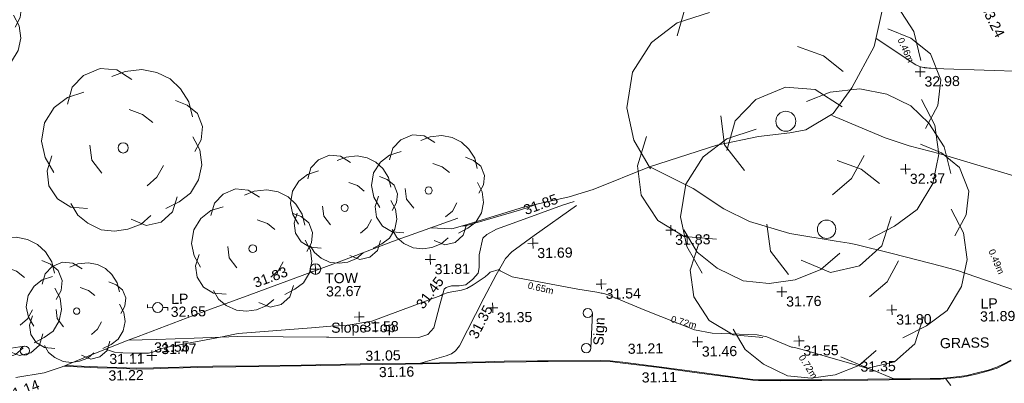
# Model space of a CAD drawing. Header units: millimetres. Extents: x -287732 to 520720, y -103372 to 287754.
# Tile 370 of 380: x 360209 to 396715, y 199056 to 212553. Entities that reach past the tile are written whole.
import ezdxf

# ---------------------------------------------------------------- set-up
doc = ezdxf.new("R2010")
doc.units = ezdxf.units.MM
doc.linetypes.add('IMPORT-UG_ELEC_QLB2 _2_', pattern=[2500, 1500, -300, 0, -50, 150, -300, 0, -200])
doc.linetypes.add('IMPORT-UG_ELEC_STREET LIGHTING_QLB2 _2_', pattern=[2700, 1500, -300, 0, -250, 150, -300, 0, -200])
for name, color, linetype, lineweight, true_color in [('00_TOPO_FURN_LAMP_POST', 7, 'Continuous', 9, 0x666666), ('00_TOPO_FURN_SIGN', 7, 'Continuous', 9, 0x666666), ('00_TOPO_KERB_BOTTOM', 1, 'Continuous', 9, 0xff0000), ('00_TOPO_KERB_TOP', 7, 'Continuous', 9, 0xa500a5), ('00_TOPO_LEVEL_SPOT', 7, 'Continuous', 9, 0x666666), ('00_TOPO_TOP_OF_WALL', 7, 'Continuous', 9, 0x666666), ('00_TOPO_TREE', 7, 'Continuous', 9, 0x666666), ('00_TOPO_VEGETATION', 7, 'Continuous', 9, 0x52a552), ('00_TOPO_WALL', 7, 'Continuous', 9, 0x7c00a5), ('00_UAV_SLOPE_BOTTOM', 30, 'Continuous', 9, 0xff7f00), ('00_UAV_SLOPE_TOP', 40, 'Continuous', 9, 0xffbf00), ('01_DTM_CONTOUR_MJR', 7, 'Continuous', 9, 0x7f3f00), ('01_DTM_CONTOUR_MNR', 7, 'Continuous', 9, 0xa5a552), ('12333-PUM-2D-U-0001-C01 - Rev2_REVIT IMPORT_dwg', 7, 'Continuous', 9, 0x767676), ('PUM-ELECTRIC-QLB2', 1, 'IMPORT-UG_ELEC_QLB2 _2_', 9, 0xff0000)]:
    doc.layers.add(name, color=color, linetype=linetype, lineweight=lineweight, true_color=true_color)
doc.layers.add('00_TOPO_SURVEY_TEXT', color=7, linetype='Continuous', lineweight=9)
doc.styles.add('Arial_1', font='arial.ttf', dxfattribs={"height": 250})
doc.styles.add('Swis721 Lt BT_2', font='swissl.ttf', dxfattribs={"height": 375})

# ---------------------------------------------------------------- blocks, each defined once
blk = doc.blocks.new('12333-PUM-2D-U-0001-C01 - Rev2_REVIT IMPORT_dwg_CONIFEROUS_TREE_2-2077543-Site Location Plan Proposed')
at = {"layer": '00_TOPO_TREE', "color": 254, "true_color": 0xcccccc, "flags": 128}
for points in [[(534291956, 725756339), (534292287, 725757443), (534293060, 725758215), (534294164, 725758657), (534295268, 725758547), (534296261, 725757884)], [(534294937, 725758105), (534295820, 725758436), (534296924, 725758547), (534297917, 725758326), (534298801, 725757884), (534299463, 725757222), (534300015, 725756339), (534300236, 725755345)], [(534290962, 725751812), (534290410, 725752806), (534290189, 725753910), (534290410, 725755124), (534291072, 725756118), (534291956, 725756780), (534293060, 725757111)], [(534299132, 725756449), (534299905, 725756118), (534300567, 725755566), (534300898, 725754682), (534300788, 725753799), (534300346, 725753026)], [(534296041, 725755897), (534296924, 725755566), (534297586, 725755014)], [(534300236, 725754020), (534300677, 725753137), (534300788, 725752143), (534300567, 725751150), (534300015, 725750266), (534299242, 725749714), (534298359, 725749273)], [(534294164, 725751702), (534293501, 725752585), (534293391, 725753578)], [(534293170, 725749383), (534292066, 725749493), (534291183, 725750046), (534290631, 725750929), (534290520, 725751922), (534290852, 725752916)], [(534298249, 725752143), (534297807, 725751370), (534297145, 725750818)], [(534299132, 725750046), (534298801, 725749052), (534298028, 725748389), (534297034, 725748169), (534296041, 725748610)], [(534297365, 725748831), (534296703, 725748279), (534295820, 725747948), (534294937, 725747837), (534294053, 725747948), (534293170, 725748389), (534292508, 725748941), (534292066, 725749714)]]:
    blk.add_lwpolyline(points, dxfattribs=at)
at = {"layer": '00_TOPO_TREE', "color": 254, "true_color": 0xcccccc}
blk.add_circle((534295599, 725753358), 341, dxfattribs=at)
blk = doc.blocks.new('12333-PUM-2D-U-0001-C01 - Rev2_REVIT IMPORT_dwg_CONIFEROUS_TREE_2-2077544-Site Location Plan Proposed')
at = {"layer": '00_TOPO_TREE', "color": 254, "true_color": 0xcccccc, "flags": 128}
for points in [[(534290192, 725760636), (534290553, 725761838), (534291394, 725762679), (534292596, 725763160), (534293797, 725763040), (534294879, 725762318)], [(534293437, 725762559), (534294398, 725762919), (534295600, 725763040), (534296682, 725762799), (534297643, 725762318), (534298364, 725761597), (534298965, 725760636), (534299205, 725759554)], [(534289110, 725755709), (534288510, 725756790), (534288269, 725757992), (534288510, 725759314), (534289231, 725760396), (534290192, 725761117), (534291394, 725761477)], [(534298004, 725760756), (534298845, 725760396), (534299566, 725759795), (534299926, 725758833), (534299806, 725757872), (534299326, 725757031)], [(534294639, 725760155), (534295600, 725759795), (534296321, 725759194)], [(534299205, 725758112), (534299686, 725757151), (534299806, 725756069), (534299566, 725754988), (534298965, 725754026), (534298124, 725753425), (534297162, 725752945)], [(534292596, 725755588), (534291875, 725756550), (534291754, 725757632)], [(534291514, 725753065), (534290312, 725753185), (534289351, 725753786), (534288750, 725754747), (534288630, 725755829), (534288990, 725756910)], [(534297042, 725756069), (534296561, 725755228), (534295840, 725754627)], [(534298004, 725753786), (534297643, 725752704), (534296802, 725751983), (534295720, 725751743), (534294639, 725752223)], [(534296081, 725752464), (534295360, 725751863), (534294398, 725751502), (534293437, 725751382), (534292475, 725751502), (534291514, 725751983), (534290793, 725752584), (534290312, 725753425)]]:
    blk.add_lwpolyline(points, dxfattribs=at)
at = {"layer": '00_TOPO_TREE', "color": 254, "true_color": 0xcccccc}
blk.add_circle((534294158, 725757391), 371, dxfattribs=at)
blk = doc.blocks.new('12333-PUM-2D-U-0001-C01 - Rev2_REVIT IMPORT_dwg_CONIFEROUS_TREE_2-2077545-Site Location Plan Proposed')
at = {"layer": '00_TOPO_TREE', "color": 254, "true_color": 0xcccccc, "flags": 128}
for points in [[(534279447, 725756220), (534279576, 725756652), (534279879, 725756955), (534280311, 725757128), (534280744, 725757085), (534281133, 725756825)], [(534280614, 725756912), (534280960, 725757041), (534281392, 725757085), (534281781, 725756998), (534282127, 725756825), (534282387, 725756566), (534282603, 725756220), (534282689, 725755831)], [(534279057, 725754447), (534278841, 725754836), (534278755, 725755269), (534278841, 725755744), (534279101, 725756133), (534279447, 725756393), (534279879, 725756522)], [(534282257, 725756263), (534282560, 725756133), (534282819, 725755917), (534282949, 725755571), (534282905, 725755225), (534282732, 725754923)], [(534281046, 725756047), (534281392, 725755917), (534281652, 725755701)], [(534280311, 725754404), (534280052, 725754750), (534280009, 725755139)], [(534282689, 725755312), (534282862, 725754966), (534282905, 725754577), (534282819, 725754188), (534282603, 725753842), (534282300, 725753626), (534281954, 725753453)], [(534279922, 725753496), (534279490, 725753539), (534279144, 725753755), (534278928, 725754101), (534278885, 725754490), (534279014, 725754880)], [(534281911, 725754577), (534281738, 725754274), (534281479, 725754058)], [(534282257, 725753755), (534282127, 725753366), (534281825, 725753107), (534281435, 725753020), (534281046, 725753193)], [(534281565, 725753280), (534281306, 725753064), (534280960, 725752934), (534280614, 725752891), (534280268, 725752934), (534279922, 725753107), (534279663, 725753323), (534279490, 725753626)]]:
    blk.add_lwpolyline(points, dxfattribs=at)
at = {"layer": '00_TOPO_TREE', "color": 254, "true_color": 0xcccccc}
blk.add_circle((534280873, 725755052), 133, dxfattribs=at)
blk = doc.blocks.new('12333-PUM-2D-U-0001-C01 - Rev2_REVIT IMPORT_dwg_CONIFEROUS_TREE_2-2077546-Site Location Plan Proposed')
at = {"layer": '00_TOPO_TREE', "color": 254, "true_color": 0xcccccc, "flags": 128}
for points in [[(534276397, 725755565), (534276520, 725755974), (534276807, 725756261), (534277217, 725756425), (534277627, 725756384), (534277996, 725756138)], [(534277504, 725756220), (534277832, 725756343), (534278242, 725756384), (534278610, 725756302), (534278938, 725756138), (534279184, 725755893), (534279389, 725755565), (534279471, 725755196)], [(534276029, 725753884), (534275824, 725754253), (534275742, 725754663), (534275824, 725755114), (534276070, 725755483), (534276397, 725755729), (534276807, 725755852)], [(534279061, 725755606), (534279348, 725755483), (534279594, 725755278), (534279717, 725754950), (534279676, 725754622), (534279512, 725754335)], [(534277914, 725755401), (534278242, 725755278), (534278487, 725755073)], [(534277217, 725753843), (534276971, 725754171), (534276930, 725754540)], [(534279471, 725754704), (534279635, 725754376), (534279676, 725754007), (534279594, 725753638), (534279389, 725753311), (534279102, 725753106), (534278774, 725752942)], [(534276848, 725752983), (534276438, 725753024), (534276111, 725753229), (534275906, 725753557), (534275865, 725753925), (534275988, 725754294)], [(534278733, 725754007), (534278569, 725753720), (534278324, 725753516)], [(534278406, 725752778), (534278160, 725752573), (534277832, 725752450), (534277504, 725752409), (534277176, 725752450), (534276848, 725752614), (534276602, 725752819), (534276438, 725753106)], [(534279061, 725753229), (534278938, 725752860), (534278651, 725752614), (534278283, 725752532), (534277914, 725752696)]]:
    blk.add_lwpolyline(points, dxfattribs=at)
at = {"layer": '00_TOPO_TREE', "color": 254, "true_color": 0xcccccc}
blk.add_circle((534277750, 725754458), 126, dxfattribs=at)
blk = doc.blocks.new('12333-PUM-2D-U-0001-C01 - Rev2_REVIT IMPORT_dwg_CONIFEROUS_TREE_2-2077547-Site Location Plan Proposed')
at = {"layer": '00_TOPO_TREE', "color": 254, "true_color": 0xcccccc, "flags": 128}
for points in [[(534272786, 725754259), (534272926, 725754723), (534273250, 725755048), (534273714, 725755233), (534274178, 725755187), (534274595, 725754908)], [(534274039, 725755001), (534274410, 725755140), (534274874, 725755187), (534275291, 725755094), (534275662, 725754908), (534275941, 725754630), (534276173, 725754259), (534276265, 725753842)], [(534272369, 725752357), (534272137, 725752775), (534272044, 725753239), (534272137, 725753749), (534272415, 725754166), (534272786, 725754445), (534273250, 725754584)], [(534274503, 725754074), (534274874, 725753934), (534275152, 725753702)], [(534275801, 725754305), (534276126, 725754166), (534276405, 725753934), (534276544, 725753563), (534276497, 725753192), (534276312, 725752867)], [(534276265, 725753285), (534276451, 725752914), (534276497, 725752496), (534276405, 725752079), (534276173, 725751708), (534275848, 725751476), (534275477, 725751290)], [(534273714, 725752311), (534273436, 725752682), (534273389, 725753099)], [(534273297, 725751337), (534272833, 725751383), (534272462, 725751615), (534272230, 725751986), (534272183, 725752404), (534272323, 725752821)], [(534275430, 725752496), (534275245, 725752172), (534274967, 725751940)], [(534275059, 725751105), (534274781, 725750873), (534274410, 725750734), (534274039, 725750687), (534273668, 725750734), (534273297, 725750919), (534273018, 725751151), (534272833, 725751476)], [(534275801, 725751615), (534275662, 725751198), (534275338, 725750919), (534274920, 725750826), (534274503, 725751012)]]:
    blk.add_lwpolyline(points, dxfattribs=at)
at = {"layer": '00_TOPO_TREE', "color": 254, "true_color": 0xcccccc}
blk.add_circle((534274317, 725753007), 143, dxfattribs=at)
blk = doc.blocks.new('12333-PUM-2D-U-0001-C01 - Rev2_REVIT IMPORT_dwg_CONIFEROUS_TREE_2-2077548-Site Location Plan Proposed')
at = {"layer": '00_TOPO_TREE', "color": 254, "true_color": 0xcccccc, "flags": 128}
for points in [[(534263444, 725752652), (534263584, 725753120), (534263912, 725753447), (534264379, 725753634), (534264847, 725753587), (534265268, 725753307)], [(534264707, 725753400), (534265081, 725753541), (534265548, 725753587), (534265969, 725753494), (534266343, 725753307), (534266624, 725753026), (534266857, 725752652), (534266951, 725752231)], [(534263023, 725750735), (534262790, 725751156), (534262696, 725751624), (534262790, 725752138), (534263070, 725752559), (534263444, 725752839), (534263912, 725752979)], [(534266483, 725752699), (534266811, 725752559), (534267091, 725752325), (534267231, 725751951), (534267185, 725751577), (534266998, 725751250)], [(534265174, 725752465), (534265548, 725752325), (534265829, 725752091)], [(534264379, 725750688), (534264099, 725751063), (534264052, 725751483)], [(534266951, 725751670), (534267138, 725751296), (534267185, 725750875), (534267091, 725750455), (534266857, 725750081), (534266530, 725749847), (534266156, 725749660)], [(534263958, 725749707), (534263491, 725749753), (534263117, 725749987), (534262883, 725750361), (534262836, 725750782), (534262977, 725751203)], [(534266109, 725750875), (534265922, 725750548), (534265642, 725750314)], [(534266483, 725749987), (534266343, 725749566), (534266016, 725749286), (534265595, 725749192), (534265174, 725749379)], [(534265735, 725749473), (534265455, 725749239), (534265081, 725749099), (534264707, 725749052), (534264333, 725749099), (534263958, 725749286), (534263678, 725749520), (534263491, 725749847)]]:
    blk.add_lwpolyline(points, dxfattribs=at)
at = {"layer": '00_TOPO_TREE', "color": 254, "true_color": 0xcccccc}
blk.add_circle((534264987, 725751390), 144, dxfattribs=at)
blk = doc.blocks.new('12333-PUM-2D-U-0001-C01 - Rev2_REVIT IMPORT_dwg_CONIFEROUS_TREE_2-2077549-Site Location Plan Proposed')
at = {"layer": '00_TOPO_TREE', "color": 254, "true_color": 0xcccccc, "flags": 128}
for points in [[(534266490, 725751832), (534266604, 725752212), (534266871, 725752478), (534267251, 725752631), (534267631, 725752592), (534267974, 725752364)], [(534267517, 725752440), (534267822, 725752554), (534268202, 725752592), (534268544, 725752516), (534268849, 725752364), (534269077, 725752136), (534269267, 725751832), (534269343, 725751489)], [(534266148, 725750272), (534265957, 725750614), (534265881, 725750995), (534265957, 725751413), (534266186, 725751755), (534266490, 725751984), (534266871, 725752098)], [(534268963, 725751870), (534269229, 725751755), (534269457, 725751565), (534269572, 725751261), (534269534, 725750957), (534269381, 725750690)], [(534267898, 725751679), (534268202, 725751565), (534268430, 725751375)], [(534267251, 725750234), (534267023, 725750538), (534266985, 725750880)], [(534269343, 725751033), (534269496, 725750728), (534269534, 725750386), (534269457, 725750044), (534269267, 725749739), (534269001, 725749549), (534268697, 725749397)], [(534266909, 725749435), (534266528, 725749473), (534266224, 725749663), (534266034, 725749967), (534265995, 725750310), (534266110, 725750652)], [(534268659, 725750386), (534268506, 725750120), (534268278, 725749929)], [(534268963, 725749663), (534268849, 725749321), (534268582, 725749092), (534268240, 725749016), (534267898, 725749169)], [(534268354, 725749245), (534268126, 725749054), (534267822, 725748940), (534267517, 725748902), (534267213, 725748940), (534266909, 725749092), (534266680, 725749283), (534266528, 725749549)]]:
    blk.add_lwpolyline(points, dxfattribs=at)
at = {"layer": '00_TOPO_TREE', "color": 254, "true_color": 0xcccccc}
blk.add_circle((534267746, 725750804), 117, dxfattribs=at)
blk = doc.blocks.new('12333-PUM-2D-U-0001-C01 - Rev2_REVIT IMPORT_dwg_CONIFEROUS_TREE_2-2077556-Site Location Plan Proposed')
at = {"layer": '00_TOPO_TREE', "color": 254, "true_color": 0xcccccc, "flags": 128}
for points in [[(534267542, 725758495), (534267727, 725759112), (534268159, 725759544), (534268775, 725759790), (534269392, 725759729), (534269947, 725759358)], [(534269207, 725759482), (534269701, 725759667), (534270317, 725759729), (534270872, 725759605), (534271366, 725759358), (534271736, 725758988), (534272044, 725758495), (534272167, 725757940)], [(534266987, 725755967), (534266679, 725756522), (534266555, 725757138), (534266679, 725757817), (534267049, 725758372), (534267542, 725758742), (534268159, 725758927)], [(534271551, 725758557), (534271982, 725758372), (534272352, 725758063), (534272537, 725757570), (534272476, 725757077), (534272229, 725756645)], [(534269824, 725758248), (534270317, 725758063), (534270687, 725757755)], [(534268775, 725755905), (534268405, 725756398), (534268344, 725756953)], [(534272167, 725757200), (534272414, 725756707), (534272476, 725756152), (534272352, 725755597), (534272044, 725755103), (534271612, 725754795), (534271119, 725754548)], [(534268220, 725754610), (534267604, 725754671), (534267110, 725754980), (534266802, 725755473), (534266740, 725756028), (534266925, 725756583)], [(534271057, 725756152), (534270811, 725755720), (534270441, 725755412)], [(534270564, 725754301), (534270194, 725753993), (534269701, 725753808), (534269207, 725753746), (534268714, 725753808), (534268220, 725754055), (534267850, 725754363), (534267604, 725754795)], [(534271551, 725754980), (534271366, 725754425), (534270934, 725754055), (534270379, 725753931), (534269824, 725754178)]]:
    blk.add_lwpolyline(points, dxfattribs=at)
at = {"layer": '00_TOPO_TREE', "color": 254, "true_color": 0xcccccc}
blk.add_circle((534269577, 725756830), 190, dxfattribs=at)
blk = doc.blocks.new('12333-PUM-2D-U-0001-C01 - Rev2_REVIT IMPORT_dwg_CONIFEROUS_TREE_2-2077557-Site Location Plan Proposed')
at = {"layer": '00_TOPO_TREE', "color": 254, "true_color": 0xcccccc, "flags": 128}
for points in [[(534261801, 725762896), (534261953, 725763401), (534262307, 725763756), (534262813, 725763958), (534263319, 725763907), (534263774, 725763604)], [(534263167, 725763705), (534263572, 725763857), (534264078, 725763907), (534264533, 725763806), (534264937, 725763604), (534265241, 725763300), (534265494, 725762896), (534265595, 725762440)], [(534261346, 725760822), (534261093, 725761277), (534260992, 725761783), (534261093, 725762339), (534261396, 725762794), (534261801, 725763098), (534262307, 725763250)], [(534265089, 725762946), (534265443, 725762794), (534265747, 725762541), (534265899, 725762137), (534265848, 725761732), (534265646, 725761378)], [(534263673, 725762693), (534264078, 725762541), (534264381, 725762289)], [(534265595, 725761833), (534265797, 725761429), (534265848, 725760973), (534265747, 725760518), (534265494, 725760113), (534265140, 725759860), (534264735, 725759658)], [(534262358, 725759709), (534261852, 725759759), (534261447, 725760012), (534261194, 725760417), (534261144, 725760872), (534261295, 725761327)], [(534262813, 725760771), (534262509, 725761176), (534262459, 725761631)], [(534264685, 725760973), (534264482, 725760619), (534264179, 725760366)], [(534264280, 725759456), (534263976, 725759203), (534263572, 725759051), (534263167, 725759000), (534262762, 725759051), (534262358, 725759253), (534262054, 725759506), (534261852, 725759860)], [(534265089, 725760012), (534264937, 725759557), (534264583, 725759253), (534264128, 725759152), (534263673, 725759355)]]:
    blk.add_lwpolyline(points, dxfattribs=at)
at = {"layer": '00_TOPO_TREE', "color": 254, "true_color": 0xcccccc}
blk.add_circle((534263470, 725761530), 156, dxfattribs=at)
blk = doc.blocks.new('12333-PUM-2D-U-0001-C01 - Rev2_REVIT IMPORT_dwg_MSL_Lamp_Post_SYM-2077199-Site Location Plan Proposed')
at = {"layer": '00_TOPO_FURN_LAMP_POST', "color": 254, "true_color": 0xcccccc, "flags": 128}
for points in [[(-500, 0), (-1000, 0), (-1000, 317)], [(500, 0), (1000, 0), (1000, -317)]]:
    blk.add_lwpolyline(points, dxfattribs=at)
at = {"layer": '00_TOPO_FURN_LAMP_POST', "color": 254, "true_color": 0xcccccc}
blk.add_circle((0, 0), 500, dxfattribs=at)
blk = doc.blocks.new('12333-PUM-2D-U-0001-C01 - Rev2_REVIT IMPORT_dwg_MM-2077200-Site Location Plan Proposed')
at = {"layer": '00_TOPO_LEVEL_SPOT', "color": 254, "true_color": 0xcccccc, "flags": 128}
for points in [[(0, -500), (0, 0), (-500, 0)], [(500, 0), (0, 0), (0, 500)]]:
    blk.add_lwpolyline(points, dxfattribs=at)
blk = doc.blocks.new('12333-PUM-2D-U-0001-C01 - Rev2_REVIT IMPORT_dwg_TOW-2077202-Site Location Plan Proposed')
at = {"layer": '00_TOPO_TOP_OF_WALL', "color": 254, "true_color": 0xcccccc, "flags": 128}
for points in [[(0, 525), (0, 0), (-525, 0)], [(525, 0), (0, 0), (0, -525)]]:
    blk.add_lwpolyline(points, dxfattribs=at)
at = {"layer": '00_TOPO_TOP_OF_WALL', "color": 254, "true_color": 0xcccccc}
blk.add_circle((0, 0), 525, dxfattribs=at)
blk = doc.blocks.new('12333-PUM-2D-U-0001-C01 - Rev2_REVIT IMPORT_dwg_MSL_Sign_SYM-2077194-Site Location Plan Proposed')
at = {"layer": '00_TOPO_FURN_SIGN', "color": 254, "true_color": 0xcccccc}
blk.add_line((1862, 0), (-1862, 0), dxfattribs=at)
for centre in [(-1862, -489), (1862, -489)]:
    blk.add_circle(centre, 489, dxfattribs=at)
blk = doc.blocks.new('12333-PUM-2D-U-0001-C01 - Rev2_REVIT IMPORT_dwg_MGS62954_T2_Galway_ITM_3d_Rev1-2077680-Site Location Plan Proposed')
at = {"layer": '00_TOPO_KERB_BOTTOM', "color": 254, "true_color": 0xcccccc, "flags": 128}
blk.add_lwpolyline([(534267230, 725748772), (534268481, 725748692), (534269194, 725748655), (534269918, 725748614), (534270555, 725748616), (534271108, 725748628), (534272763, 725748637), (534274468, 725748626), (534276029, 725748627), (534278220, 725748629), (534279903, 725748622), (534281789, 725748625), (534283564, 725748635), (534285197, 725748625), (534287150, 725748602), (534287486, 725748584), (534287956, 725748522), (534289302, 725748331), (534290609, 725748131), (534292026, 725747913), (534292771, 725747799), (534292982, 725747784), (534293811, 725747765), (534295322, 725747746), (534297037, 725747734), (534298619, 725747726), (534299339, 725747721), (534299711, 725747718), (534300105, 725747747), (534300439, 725747775), (534300715, 725747810), (534301099, 725747898), (534301509, 725747993), (534301830, 725748096), (534302097, 725748218), (534302360, 725748353)], dxfattribs=at)
at = {"layer": '00_TOPO_KERB_TOP', "color": 254, "true_color": 0xcccccc, "flags": 128}
blk.add_lwpolyline([(534267297, 725748798), (534268483, 725748722), (534269196, 725748686), (534269918, 725748645), (534270555, 725748646), (534271108, 725748658), (534272763, 725748667), (534274468, 725748657), (534276029, 725748657), (534278220, 725748659), (534279904, 725748653), (534281789, 725748655), (534282149, 725748657), (534282867, 725748661), (534283564, 725748665), (534284801, 725748658), (534285636, 725748651), (534287151, 725748633), (534287489, 725748614), (534287960, 725748552), (534289307, 725748361), (534290614, 725748161), (534292030, 725747943), (534292774, 725747829), (534292983, 725747814), (534293811, 725747795), (534295322, 725747777), (534297037, 725747765), (534298619, 725747756), (534299339, 725747751), (534299710, 725747748), (534300103, 725747777), (534300435, 725747806), (534300709, 725747840), (534301092, 725747928), (534301501, 725748022), (534301819, 725748124), (534302083, 725748246), (534302345, 725748379)], dxfattribs=at)
at = {"layer": '00_TOPO_VEGETATION', "color": 254, "true_color": 0xcccccc, "flags": 128}
blk.add_lwpolyline([(534280907, 725753660), (534281702, 725753618), (534282193, 725753736), (534284374, 725754372), (534286083, 725754721), (534286972, 725754987), (534289081, 725755787), (534291590, 725756547), (534293132, 725756839), (534294294, 725756959), (534294890, 725757058), (534295919, 725757643), (534296628, 725758589), (534297488, 725760107), (534297805, 725761442)], dxfattribs=at)
at = {"layer": '00_TOPO_WALL', "color": 254, "true_color": 0xcccccc, "flags": 128}
blk.add_lwpolyline([(534265452, 725748377), (534266499, 725748540), (534267134, 725748733), (534267230, 725748772), (534267297, 725748798), (534267475, 725748869), (534268111, 725749119), (534269642, 725749691), (534270011, 725749828), (534272097, 725750573), (534274174, 725751300), (534277604, 725752504), (534279501, 725753180), (534281932, 725754010)], dxfattribs=at)
at = {"layer": '00_UAV_SLOPE_BOTTOM', "color": 254, "true_color": 0xcccccc, "flags": 128}
blk.add_lwpolyline([(534286346, 725754401), (534284754, 725753317), (534283920, 725752726), (534283675, 725752481), (534283508, 725752200), (534283322, 725751880), (534282853, 725751019), (534282524, 725750416), (534281911, 725749273), (534281761, 725749088), (534281610, 725748979), (534281419, 725748909), (534280463, 725748653)], dxfattribs=at)
at = {"layer": '00_UAV_SLOPE_TOP', "color": 254, "true_color": 0xcccccc, "flags": 128}
for points in [[(534276996, 725749681), (534280411, 725749602), (534280744, 725749712), (534280972, 725749948), (534281219, 725750806), (534281383, 725751377), (534281459, 725751436), (534281659, 725751497), (534281947, 725751493), (534282186, 725751526), (534282451, 725751733), (534282658, 725751947), (534282702, 725752159), (534282703, 725752636), (534282855, 725753243), (534282997, 725753380), (534283358, 725753569), (534284260, 725753880), (534285827, 725754421), (534286266, 725754553)], [(534277080, 725749679), (534273690, 725749757), (534272084, 725749727), (534270670, 725749701), (534269642, 725749691)]]:
    blk.add_lwpolyline(points, dxfattribs=at)
at = {"layer": '01_DTM_CONTOUR_MJR', "color": 254, "true_color": 0xcccccc, "flags": 128}
blk.add_lwpolyline([(534310759, 725758298), (534309660, 725757050), (534308510, 725755690), (534308464, 725755871), (534308430, 725755997), (534308290, 725756540), (534307763, 725756457), (534305150, 725755974), (534304796, 725755903), (534304300, 725755790), (534304340, 725755595), (534304382, 725755394), (534304402, 725755282), (534304440, 725755070), (534303795, 725755010), (534303481, 725754996), (534303116, 725755047), (534301339, 725755614), (534299864, 725756087), (534298712, 725756393), (534297828, 725756707), (534296144, 725757463), (534295934, 725757551), (534295847, 725757602)], dxfattribs=at)
at = {"layer": '01_DTM_CONTOUR_MNR', "color": 254, "true_color": 0xcccccc, "flags": 128}
for points in [[(534303034, 725759078), (534300047, 725759237), (534299736, 725759256), (534299572, 725759266), (534299497, 725759273), (534299427, 725759276), (534299385, 725759282), (534299350, 725759286), (534299331, 725759295), (534299315, 725759295), (534299186, 725759321), (534299014, 725759402), (534297558, 725760402)], [(534302525, 725750972), (534300430, 725751741), (534299838, 725751914), (534298021, 725752420), (534296675, 725752777), (534296430, 725752827), (534295947, 725752903), (534294240, 725753221), (534292751, 725753688), (534291810, 725754185), (534290682, 725754950), (534289084, 725755788)], [(534284857, 725754471), (534284619, 725754379), (534284229, 725754258), (534282265, 725753729), (534282234, 725753721), (534282200, 725753718), (534282091, 725753711)], [(534300101, 725747480), (534299910, 725747740), (534299725, 725747722), (534299710, 725747722), (534299429, 725747727), (534299340, 725747730), (534298968, 725747740), (534298620, 725747747), (534298310, 725747754), (534297990, 725747760), (534297170, 725748118), (534295553, 725748624), (534294701, 725748888), (534294386, 725748977), (534294260, 725748998), (534294228, 725749003), (534293319, 725749403), (534292953, 725749485), (534291291, 725749576), (534290641, 725749709), (534288808, 725750469), (534287491, 725751054), (534287302, 725751113), (534287244, 725751127), (534287203, 725751133), (534287042, 725751168), (534286337, 725751295), (534283912, 725751798), (534283471, 725752025), (534283430, 725752070), (534283103, 725751978), (534283020, 725751912), (534282909, 725751809), (534282461, 725751523), (534282230, 725751395), (534282032, 725751336), (534281535, 725751250), (534281320, 725751180), (534281252, 725751146), (534278688, 725750234), (534277723, 725750095), (534277154, 725750083), (534276447, 725750032), (534273724, 725749868), (534273531, 725749841), (534273120, 725749750), (534271207, 725749435), (534270817, 725749352), (534270544, 725749234), (534270383, 725749195), (534269768, 725749211), (534269435, 725749223), (534269127, 725749261), (534268787, 725749371)]]:
    blk.add_lwpolyline(points, dxfattribs=at)
for name in ['12333-PUM-2D-U-0001-C01 - Rev2_REVIT IMPORT_dwg_CONIFEROUS_TREE_2-2077557-Site Location Plan Proposed', '12333-PUM-2D-U-0001-C01 - Rev2_REVIT IMPORT_dwg_CONIFEROUS_TREE_2-2077544-Site Location Plan Proposed', '12333-PUM-2D-U-0001-C01 - Rev2_REVIT IMPORT_dwg_CONIFEROUS_TREE_2-2077556-Site Location Plan Proposed', '12333-PUM-2D-U-0001-C01 - Rev2_REVIT IMPORT_dwg_CONIFEROUS_TREE_2-2077543-Site Location Plan Proposed', '12333-PUM-2D-U-0001-C01 - Rev2_REVIT IMPORT_dwg_CONIFEROUS_TREE_2-2077545-Site Location Plan Proposed', '12333-PUM-2D-U-0001-C01 - Rev2_REVIT IMPORT_dwg_CONIFEROUS_TREE_2-2077546-Site Location Plan Proposed', '12333-PUM-2D-U-0001-C01 - Rev2_REVIT IMPORT_dwg_CONIFEROUS_TREE_2-2077547-Site Location Plan Proposed', '12333-PUM-2D-U-0001-C01 - Rev2_REVIT IMPORT_dwg_CONIFEROUS_TREE_2-2077548-Site Location Plan Proposed', '12333-PUM-2D-U-0001-C01 - Rev2_REVIT IMPORT_dwg_CONIFEROUS_TREE_2-2077549-Site Location Plan Proposed']:
    blk.add_blockref(name, (0, 0))
at = {"xscale": 0.375, "yscale": 0.375, "zscale": 0.375}
for name, p in [('12333-PUM-2D-U-0001-C01 - Rev2_REVIT IMPORT_dwg_MM-2077200-Site Location Plan Proposed', (534299171, 725759139)), ('12333-PUM-2D-U-0001-C01 - Rev2_REVIT IMPORT_dwg_MM-2077200-Site Location Plan Proposed', (534298568, 725755537)), ('12333-PUM-2D-U-0001-C01 - Rev2_REVIT IMPORT_dwg_MM-2077200-Site Location Plan Proposed', (534289825, 725753426)), ('12333-PUM-2D-U-0001-C01 - Rev2_REVIT IMPORT_dwg_MM-2077200-Site Location Plan Proposed', (534284706, 725753024)), ('12333-PUM-2D-U-0001-C01 - Rev2_REVIT IMPORT_dwg_MM-2077200-Site Location Plan Proposed', (534280890, 725752492)), ('12333-PUM-2D-U-0001-C01 - Rev2_REVIT IMPORT_dwg_TOW-2077202-Site Location Plan Proposed', (534276625, 725752210)), ('12333-PUM-2D-U-0001-C01 - Rev2_REVIT IMPORT_dwg_MM-2077200-Site Location Plan Proposed', (534287212, 725751468)), ('12333-PUM-2D-U-0001-C01 - Rev2_REVIT IMPORT_dwg_MM-2077200-Site Location Plan Proposed', (534293901, 725751065)), ('12333-PUM-2D-U-0001-C01 - Rev2_REVIT IMPORT_dwg_MSL_Lamp_Post_SYM-2077199-Site Location Plan Proposed', (534270753, 725750883)), ('12333-PUM-2D-U-0001-C01 - Rev2_REVIT IMPORT_dwg_MM-2077200-Site Location Plan Proposed', (534283171, 725750658)), ('12333-PUM-2D-U-0001-C01 - Rev2_REVIT IMPORT_dwg_MM-2077200-Site Location Plan Proposed', (534278213, 725750405)), ('12333-PUM-2D-U-0001-C01 - Rev2_REVIT IMPORT_dwg_MM-2077200-Site Location Plan Proposed', (534297970, 725750321)), ('12333-PUM-2D-U-0001-C01 - Rev2_REVIT IMPORT_dwg_MM-2077200-Site Location Plan Proposed', (534270506, 725749106)), ('12333-PUM-2D-U-0001-C01 - Rev2_REVIT IMPORT_dwg_MM-2077200-Site Location Plan Proposed', (534290743, 725749262)), ('12333-PUM-2D-U-0001-C01 - Rev2_REVIT IMPORT_dwg_MM-2077200-Site Location Plan Proposed', (534294505, 725749229))]:
    blk.add_blockref(name, p, dxfattribs=at)
at = {"xscale": 0.35, "yscale": 0.35, "zscale": 0.35}
for p, rotation in [((534286823, 725749742), 266.5492262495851), ((534265130, 725749452), 7.640886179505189)]:
    blk.add_blockref('12333-PUM-2D-U-0001-C01 - Rev2_REVIT IMPORT_dwg_MSL_Sign_SYM-2077194-Site Location Plan Proposed', p, dxfattribs=dict(at, rotation=rotation))
at = {"layer": '00_TOPO_FURN_LAMP_POST', "char_height": 375, "attachment_point": 1, "line_spacing_factor": 1.005062, "style": 'Swis721 Lt BT_2'}
for s, insert, width in [('LP', (534271256, 725751381), 707.59), ('32.65', (534271232, 725750903), 1495.9), ('LP', (534301255, 725750685), 707.59), ('31.89', (534301230, 725750207), 1495.9)]:
    blk.add_mtext(s, dxfattribs=dict(at, insert=insert, width=width))
at = {"layer": '00_TOPO_FURN_SIGN', "insert": (534286874, 725749204), "char_height": 375, "width": 1206.22, "attachment_point": 1, "rotation": 86.1239, "line_spacing_factor": 1.005062, "style": 'Swis721 Lt BT_2'}
blk.add_mtext('Sign', dxfattribs=at)
at = {"layer": '00_TOPO_KERB_BOTTOM', "color": 251, "true_color": 0x666666, "insert": (534301786, 725761662), "char_height": 375, "width": 1495.9, "attachment_point": 1, "rotation": 295.5036, "line_spacing_factor": 1.005062, "style": 'Swis721 Lt BT_2'}
blk.add_mtext('33.24', dxfattribs=at)
at = {"layer": '00_TOPO_KERB_BOTTOM', "color": 251, "true_color": 0x666666, "char_height": 375, "width": 1495.9, "attachment_point": 1, "line_spacing_factor": 1.005062, "style": 'Swis721 Lt BT_2'}
for s, insert in [('31.11', (534268926, 725749193)), ('31.05', (534278419, 725749146)), ('31.11', (534288650, 725748163)), ('31.35', (534296766, 725748423))]:
    blk.add_mtext(s, dxfattribs=dict(at, insert=insert))
at = {"layer": '00_TOPO_KERB_TOP', "color": 251, "true_color": 0x666666, "char_height": 375, "width": 1495.9, "attachment_point": 1, "line_spacing_factor": 1.005062, "style": 'Swis721 Lt BT_2'}
for s, insert in [('31.21', (534288152, 725749237)), ('31.22', (534268882, 725748579)), ('31.16', (534278910, 725748532))]:
    blk.add_mtext(s, dxfattribs=dict(at, insert=insert))
at = {"layer": '00_TOPO_LEVEL_SPOT', "char_height": 375, "width": 1495.9, "attachment_point": 1, "line_spacing_factor": 1.005062, "style": 'Swis721 Lt BT_2'}
for s, insert in [('32.98', (534299324, 725758962)), ('32.37', (534298721, 725755360)), ('31.83', (534289978, 725753249)), ('31.69', (534284859, 725752847)), ('31.81', (534281043, 725752315)), ('31.54', (534287365, 725751291)), ('31.76', (534294054, 725750888)), ('31.35', (534283324, 725750481)), ('31.58', (534278366, 725750228)), ('31.80', (534298123, 725750144)), ('31.47', (534270858, 725749527)), ('31.46', (534290895, 725749085)), ('31.55', (534294658, 725749052))]:
    blk.add_mtext(s, dxfattribs=dict(at, insert=insert))
at = {"layer": '00_TOPO_SURVEY_TEXT', "color": 251, "true_color": 0x666666, "insert": (534299726, 725749241), "char_height": 375, "width": 2018.28, "attachment_point": 1, "line_spacing_factor": 1.005062, "style": 'Swis721 Lt BT_2'}
blk.add_mtext('GRASS', dxfattribs=at)
at = {"layer": '00_TOPO_TOP_OF_WALL', "char_height": 375, "attachment_point": 1, "line_spacing_factor": 1.005062, "style": 'Swis721 Lt BT_2'}
for s, insert, width in [('TOW', (534276978, 725752045), 1343.94), ('32.67', (534277003, 725751559), 1495.9)]:
    blk.add_mtext(s, dxfattribs=dict(at, insert=insert, width=width))
at = {"layer": '00_TOPO_WALL', "color": 251, "true_color": 0x666666, "char_height": 375, "width": 1495.9, "attachment_point": 1, "line_spacing_factor": 1.005062, "style": 'Swis721 Lt BT_2'}
for s, insert, rotation in [('31.83', (534274270, 725751900), 19.3032), ('31.14', (534264998, 725747848), 20.2376)]:
    blk.add_mtext(s, dxfattribs=dict(at, insert=insert, rotation=rotation))
at = {"layer": '00_UAV_SLOPE_BOTTOM', "color": 251, "true_color": 0x666666, "insert": (534282237, 725749655), "char_height": 375, "width": 1495.9, "attachment_point": 1, "rotation": 61.5258, "line_spacing_factor": 1.005062, "style": 'Swis721 Lt BT_2'}
blk.add_mtext('31.35', dxfattribs=at)
at = {"layer": '00_UAV_SLOPE_TOP', "color": 251, "true_color": 0x666666, "char_height": 375, "attachment_point": 1, "line_spacing_factor": 1.005062, "style": 'Swis721 Lt BT_2'}
for s, insert, width, rotation in [('31.85', (534284335, 725754430), 1495.9, 19.0385), ('31.45', (534280302, 725750858), 1495.9, 52.1779), ('Slope Top', (534277170, 725750210), 2763.86, 359.5766), ('31.55', (534270593, 725749590), 1495.9, 1.0623)]:
    blk.add_mtext(s, dxfattribs=dict(at, insert=insert, width=width, rotation=rotation))
blk = doc.blocks.new('12333-PUM-2D-U-0001-C01 - Rev2_REVIT IMPORT_dwg-1620468-Site Location Plan Proposed')
blk.add_blockref('12333-PUM-2D-U-0001-C01 - Rev2_REVIT IMPORT_dwg_MGS62954_T2_Galway_ITM_3d_Rev1-2077680-Site Location Plan Proposed', (-533641080, -725615854))
at = {"layer": 'PUM-ELECTRIC-QLB2', "char_height": 250, "width": 1160.03, "attachment_point": 2, "line_spacing_factor": 0.941778, "style": 'Arial_1'}
for s, insert, rotation in [('0.46m', (657687, 144151), 293.8645), ('0.49m', (660913, 136239), 292.1804), ('0.65m', (643917, 135625), 345.5606), ('0.72m', (649203, 134264), 343.4463), ('0.72m', (653854, 132483), 301.5037)]:
    blk.add_mtext(s, dxfattribs=dict(at, insert=insert, rotation=rotation))

msp = doc.modelspace()

# ---------------------------------------------------------------- block references
at = {"layer": '12333-PUM-2D-U-0001-C01 - Rev2_REVIT IMPORT_dwg', "color": 254, "linetype": 'IMPORT-UG_ELEC_STREET LIGHTING_QLB2 _2_', "true_color": 0xffd4d4, "rotation": 0.9999999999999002}
msp.add_blockref('12333-PUM-2D-U-0001-C01 - Rev2_REVIT IMPORT_dwg-1620468-Site Location Plan Proposed', (-261895, 55870), dxfattribs=at)

doc.saveas('drawing.dxf')
